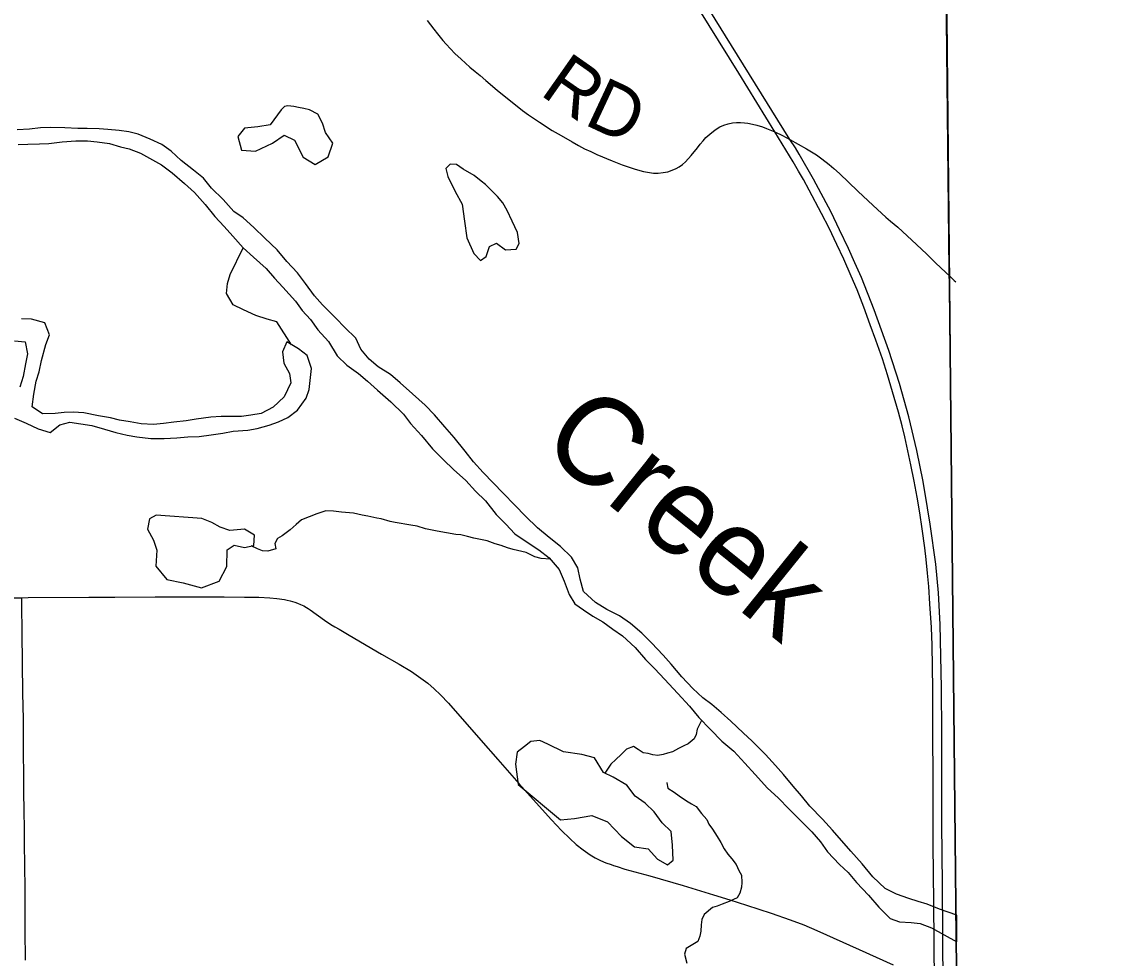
# Model space of a CAD drawing. Extents: x 1985906 to 2360102, y 891258 to 1222054.
# Drawn here: x 2198745 to 2204939, y 1064144 to 1069467 of the extents above; entities that cross this region are included whole.
import ezdxf

# ---------------------------------------------------------------- set-up
doc = ezdxf.new("R2010")
doc.units = 0
for name, color, linetype in [('GM_X_Adjacent_County', 7, 'Continuous'), ('GM_X_Corporation', 7, 'Continuous'), ('GM_X_County', 7, 'Continuous'), ('GM_X_County_Road', 7, 'Continuous'), ('GM_X_Minor_Lake', 7, 'Continuous'), ('GM_X_Minor_River', 7, 'Continuous'), ('GM_X_Minor_River_Text', 7, 'Continuous'), ('GM_X_State_Route', 7, 'Continuous'), ('GM_X_Township', 7, 'Continuous'), ('GM_X_Township_Road', 7, 'Continuous'), ('GM_X_Township_Road_Text', 7, 'Continuous')]:
    doc.layers.add(name, color=color, linetype=linetype)

msp = doc.modelspace()

# ---------------------------------------------------------------- linework, layer by layer
at = {"layer": 'GM_X_Adjacent_County'}
msp.add_lwpolyline([(2234872.6, 1061543.7), (2228637.7, 1061772), (2226856.4, 1061837.2), (2226221.3, 1061860.2), (2224371, 1061928), (2218716.2, 1062135.2), (2216024.1, 1062233.7), (2214252.3, 1062298.5), (2212077.5, 1062441.6), (2210447.7, 1062486), (2205425.9, 1062621.2), (2204591.8, 1062651.7), (2204074.2, 1062670.6), (2204061.3, 1063896.1), (2204018.7, 1067962.2), (2204017.8, 1068050.4), (2203986, 1071081.2)], dxfattribs=at)
at = {"layer": 'GM_X_Corporation'}
msp.add_lwpolyline([(2203968.9, 1073281.3), (2206939.1, 1073215.4), (2208762.9, 1073182.1), (2210330.9, 1073140.8), (2213812.6, 1073045.5), (2213785.9, 1072227.6), (2213594.9, 1068611.6), (2213208.9, 1067087.5), (2213066.8, 1062341.6), (2210447.7, 1062486), (2204074.2, 1062670.6)], close=True, dxfattribs=at)
at = {"layer": 'GM_X_County'}
msp.add_lwpolyline([(2203986, 1071081.2), (2204017.8, 1068050.4), (2204018.7, 1067962.2), (2204061.3, 1063896.1), (2204074.2, 1062670.6), (2204085.1, 1062072.7), (2204096.6, 1059891.5), (2204102.2, 1059210.8), (2204108.5, 1058407.4), (2204109.2, 1058317), (2204131, 1055649.7), (2204184.4, 1049044.2)], dxfattribs=at)
at = {"layer": 'GM_X_County_Road'}
for points in [[(2198683.3, 1066192.4), (2198745.9, 1066192.9)], [(2198745.9, 1066192.9), (2198781.6, 1066193.2), (2199126.2, 1066195.2), (2199273.9, 1066196.1), (2199503.4, 1066198), (2199732.7, 1066198.5), (2199841.7, 1066198.3), (2199873.9, 1066198.3), (2199895.9, 1066198.8), (2200010.9, 1066196.7), (2200092.5, 1066195.2), (2200155.5, 1066191.7), (2200196, 1066188.6), (2200210.5, 1066187.2), (2200224, 1066185), (2200238.5, 1066182.6), (2200255, 1066179.6), (2200270.5, 1066175.6), (2200284, 1066172.1), (2200298.5, 1066167.1), (2200312.5, 1066162.1), (2200330.5, 1066155.1), (2200348.5, 1066146.1), (2200363.4, 1066137.8), (2200373, 1066132.1), (2200385.5, 1066123.8), (2200466, 1066066), (2200502.6, 1066041.5), (2200526, 1066026.5), (2200549.9, 1066013.7), (2200606.1, 1065979.7), (2200790.9, 1065872.8), (2200890.5, 1065815.9), (2200960.1, 1065772.9), (2201014.1, 1065736), (2201053.1, 1065706.4), (2201090.4, 1065674.7), (2201126, 1065641.1), (2201171.1, 1065593.8), (2201354.7, 1065384.1), (2201452.4, 1065273.6), (2201570.5, 1065137.3), (2201636.3, 1065064), (2201757.6, 1064930.4), (2201813.8, 1064870.5), (2201860.3, 1064823.9), (2201897.1, 1064790.8), (2201936.2, 1064760.4), (2201976.9, 1064732.2), (2202005.2, 1064715), (2202034.7, 1064699.9), (2202065.1, 1064686.8), (2202095.2, 1064675.9), (2202109.2, 1064671.2), (2202130.1, 1064664.3), (2202174.6, 1064650.8), (2202316.6, 1064611.4), (2202505.3, 1064556.4), (2202677.6, 1064504.2), (2202771.5, 1064475), (2202865.2, 1064444.8), (2203005.6, 1064399.2), (2203114.3, 1064362.7), (2203190.7, 1064333.4), (2203266.2, 1064301.7), (2203505.1, 1064193), (2203699.6, 1064105.3)]]:
    msp.add_lwpolyline(points, dxfattribs=at)
at = {"layer": 'GM_X_Minor_Lake'}
for points in [[(2200219.5, 1068966.2), (2200158.1, 1068881.5), (2200088.1, 1068868.9), (2200012, 1068862.3), (2199974.3, 1068813.9), (2199994.9, 1068737.8), (2200073.1, 1068730.4), (2200170.9, 1068777.3), (2200236.6, 1068821.9), (2200294.9, 1068794.3), (2200345.7, 1068696.4), (2200414.1, 1068654.9), (2200487.9, 1068699.5), (2200513.3, 1068775.9), (2200472.8, 1068837.8), (2200454.4, 1068889.8), (2200428, 1068941.7), (2200381.7, 1068965.4)], [(2200381.7, 1068965.4), (2200348.7, 1068973.1), (2200319.2, 1068979.8), (2200292.6, 1068985), (2200258.7, 1068989.4), (2200239.5, 1068985), (2200219.5, 1068966.2)], [(2201255.4, 1068629.3), (2201217.1, 1068655), (2201181.1, 1068656.8), (2201155.2, 1068632.5), (2201167.6, 1068586.5), (2201208.3, 1068502.6), (2201248.8, 1068430.7), (2201261.6, 1068332.5), (2201276.3, 1068238.4), (2201315, 1068150.4), (2201353.4, 1068110.6), (2201385.2, 1068132.9), (2201404.9, 1068189.2), (2201444.8, 1068207.6), (2201495.1, 1068169.9), (2201555.2, 1068174.3), (2201572.9, 1068206.6), (2201564.5, 1068268.7), (2201534, 1068332.6), (2201505.5, 1068394.6)], [(2201505.5, 1068394.6), (2201480.2, 1068438.4), (2201450.4, 1068474.2), (2201415.8, 1068507.6), (2201382.4, 1068542.2), (2201357.4, 1068560.1), (2201316.9, 1068592.3), (2201255.4, 1068629.3)], [(2198704.6, 1067213.8), (2198770.9, 1067184.3), (2198839.2, 1067152.7), (2198907.4, 1067131.2), (2198961.2, 1067175.7), (2199019.2, 1067190.2), (2199143.5, 1067171.1), (2199215.7, 1067151.6), (2199279.9, 1067132.1), (2199344.1, 1067116.5), (2199400.3, 1067106.9), (2199478.4, 1067097.5), (2199554.5, 1067098.1), (2199626.6, 1067102.6), (2199688.6, 1067107.1), (2199754.7, 1067109.6), (2199822.7, 1067118.2), (2199888.8, 1067128.7), (2199946.7, 1067139.2), (2200030.8, 1067145.9), (2200082.8, 1067154.3), (2200150.8, 1067172.9), (2200204.7, 1067193.3), (2200258.6, 1067217.8), (2200312.3, 1067258.3), (2200361.9, 1067326.9), (2200379.5, 1067377.2), (2200385.2, 1067427.3), (2200392.7, 1067495.6), (2200368.1, 1067569.6), (2200317.8, 1067607.3), (2200251.4, 1067646.9), (2200227.8, 1067590.6), (2200234.2, 1067526.4), (2200266.7, 1067466.5), (2200275.1, 1067414.5), (2200237.7, 1067334), (2200174, 1067275.3), (2200106.2, 1067240.7), (2200048.2, 1067230.2), (2199994.2, 1067223.8), (2199878, 1067222.9), (2199820, 1067218.4), (2199736, 1067207.8), (2199680, 1067199.3), (2199609.9, 1067190.7), (2199551.9, 1067182.3), (2199493.9, 1067177.8), (2199423.7, 1067181.3), (2199361.6, 1067192.8), (2199301.4, 1067202.4), (2199249.3, 1067216), (2199181.1, 1067227.5), (2199098.9, 1067242.9), (2199036.7, 1067248.5), (2198986.7, 1067246.1), (2198934.7, 1067239.7), (2198862.6, 1067239.1), (2198804.2, 1067278.8), (2198813.7, 1067349), (2198827.2, 1067423.3), (2198844.8, 1067477.6), (2198858.3, 1067541.9), (2198881.7, 1067632.3), (2198903.3, 1067686.6), (2198876.8, 1067754.6), (2198800.5, 1067776.1), (2198744.4, 1067777.6)], [(2198703.3, 1067653), (2198765.4, 1067647.5), (2198777.9, 1067579.4), (2198766.3, 1067523.1), (2198752.9, 1067450.8), (2198733.3, 1067390.5)], [(2199509.7, 1066662.6), (2199471.8, 1066642.2), (2199460.3, 1066582), (2199494.8, 1066520.1), (2199513.2, 1066464), (2199507.9, 1066371.8), (2199570.5, 1066296), (2199662.8, 1066276.7), (2199767.1, 1066249.4), (2199867, 1066286.3), (2199910.4, 1066370.8), (2199913.7, 1066465.1), (2199953.6, 1066491.5), (2200011.7, 1066477.9), (2200063.7, 1066490.4), (2200069.3, 1066548.6), (2200011, 1066582.2), (2199928.9, 1066575.6), (2199872.7, 1066593.2), (2199826.4, 1066620.9), (2199768.2, 1066642.5)], [(2199768.2, 1066642.5), (2199509.7, 1066662.6)], [(2201807.6, 1064929.6), (2201887.7, 1064938.2), (2201985.7, 1064955), (2202076, 1064919.6), (2202154.8, 1064836), (2202229.3, 1064776.4), (2202305.5, 1064764.9), (2202360, 1064707.2), (2202416.3, 1064673.6), (2202448.1, 1064701.9), (2202445.5, 1064786.1), (2202436.9, 1064864.2), (2202386.5, 1064914), (2202340, 1064975.8), (2202289.5, 1065025.5), (2202233.2, 1065065.2), (2202184.6, 1065127), (2202108.2, 1065172.5), (2202051.9, 1065200.2), (2202001.2, 1065282), (2201929, 1065301.5), (2201824.8, 1065316.7), (2201736.3, 1065360.2), (2201690.1, 1065381.9), (2201640.1, 1065375.5), (2201604.2, 1065347.1), (2201562.4, 1065314.7), (2201552.9, 1065246.4), (2201567.8, 1065130.3)], [(2201567.8, 1065130.3), (2201807.6, 1064929.6)]]:
    msp.add_lwpolyline(points, dxfattribs=at)
at = {"layer": 'GM_X_Minor_River'}
for points in [[(2203224.9, 1065008.7), (2203178.4, 1065066.5), (2203129.9, 1065122.2), (2203075.3, 1065188), (2203030.9, 1065239.8), (2202974.4, 1065301.5), (2202897.7, 1065377.1), (2202847.3, 1065424.9), (2202776.7, 1065490.5), (2202722.3, 1065540.2), (2202667.9, 1065585.9), (2202617.5, 1065623.7), (2202561, 1065677.4), (2202498.5, 1065743.1), (2202437.9, 1065814.8), (2202391.4, 1065866.6), (2202324.8, 1065936.2), (2202270.3, 1065992), (2202205.8, 1066045.6), (2202143.4, 1066089.3), (2202071.1, 1066126.8), (2202006.7, 1066166.4), (2201938.1, 1066228.1), (2201919.6, 1066298.1), (2201907.1, 1066362.2), (2201870.6, 1066424.1), (2201808.1, 1066483.8), (2201743.6, 1066535.4), (2201677.1, 1066591), (2201608.5, 1066656.7), (2201548, 1066718.4), (2201481.4, 1066788.1), (2201424.9, 1066845.8), (2201368.3, 1066905.5), (2201313.8, 1066965.2), (2201265.3, 1067025), (2201202.7, 1067102.8), (2201150.1, 1067164.5), (2201091.6, 1067232.3), (2201039.1, 1067288), (2200966.5, 1067351.6), (2200895.9, 1067415.2), (2200841.5, 1067460.9), (2200771.1, 1067504.5), (2200720.7, 1067548.2), (2200672.2, 1067606), (2200643.7, 1067668), (2200581.2, 1067729.7), (2200530.7, 1067781.4), (2200454.1, 1067857), (2200409.6, 1067908.8), (2200359, 1067978.6), (2200312.5, 1068040.4), (2200252, 1068104.1), (2200197.4, 1068169.9), (2200126.8, 1068237.5), (2200064.3, 1068297.2), (2200003.8, 1068352.9), (2199951.5, 1068388.6), (2199890.9, 1068456.3), (2199824.3, 1068520), (2199777.8, 1068577.8), (2199721.4, 1068623.4), (2199650.9, 1068679.1), (2199594.4, 1068730.8), (2199542.1, 1068768.4), (2199475.8, 1068800), (2199407.5, 1068827.6), (2199353.3, 1068841.2), (2199299.2, 1068848.8), (2199235.1, 1068854.3), (2199185, 1068857.9), (2199116.9, 1068859.4), (2199064.8, 1068861), (2198990.7, 1068864.5), (2198908.5, 1068865.8), (2198852.5, 1068863.4), (2198788.4, 1068856.9), (2198718.4, 1068852.3)], [(2198725, 1068768.2), (2198779.1, 1068770.6), (2198845.1, 1068773.1), (2198899.2, 1068775.5), (2198975.2, 1068784.1), (2199053.3, 1068790.8), (2199119.4, 1068789.2), (2199173.5, 1068783.6), (2199243.7, 1068774.2), (2199305.9, 1068756.6), (2199356, 1068744.9), (2199420.3, 1068719.4), (2199488.7, 1068681.8), (2199538.9, 1068654.1), (2199599.4, 1068608.5), (2199669.9, 1068546.8), (2199726.4, 1068497.1), (2199787, 1068427.4), (2199843.5, 1068359.7), (2199896, 1068303.9), (2199944.5, 1068248.1), (2200003.1, 1068182.4)], [(2200278.9, 1067630.5), (2200194.4, 1067760.8), (2200140.3, 1067776.4), (2200076, 1067798), (2200005.7, 1067829.5), (2199947.4, 1067857.1), (2199908.9, 1067923), (2199914.5, 1067979.2), (2199930.1, 1068029.4), (2200003.1, 1068182.4)], [(2200003.1, 1068182.4), (2200063.5, 1068128.8), (2200134.1, 1068065.1), (2200182.6, 1068009.3), (2200229, 1067957.6), (2200301.7, 1067877.9), (2200340.2, 1067826.1), (2200386.6, 1067774.3), (2200429.1, 1067716.5), (2200489.7, 1067648.7), (2200538.3, 1067566.9), (2200592.8, 1067515.2), (2200659.2, 1067467.6), (2200711.6, 1067423.8), (2200768.1, 1067372.1), (2200842.7, 1067306.5), (2200915.3, 1067236.9), (2200955.7, 1067183.1), (2201018.3, 1067115.4), (2201081, 1067039.6), (2201143.5, 1066976), (2201200, 1066922.3), (2201270.6, 1066858.6), (2201325.1, 1066798.9), (2201381.6, 1066743.2), (2201442.2, 1066665.4), (2201496.7, 1066611.7), (2201549.2, 1066556), (2201629.7, 1066500.4), (2201684, 1066464.8), (2201744.5, 1066419.1), (2201801, 1066353.3), (2201829.6, 1066287.4), (2201858.1, 1066211.4), (2201888.6, 1066157.5), (2201938.9, 1066123.8), (2201991.2, 1066088.1), (2202049.6, 1066056.5), (2202105.9, 1066014.8), (2202160.3, 1065977.1), (2202232.9, 1065909.5), (2202291.5, 1065841.7), (2202343.9, 1065788), (2202398.4, 1065730.3), (2202475.1, 1065648.6), (2202541.8, 1065576.9), (2202594.3, 1065511.2), (2202660.9, 1065443.5), (2202725.5, 1065377.8), (2202794, 1065320.2), (2202856.6, 1065252.5), (2202915.1, 1065188.8), (2202985.8, 1065111.1), (2203046.3, 1065055.4), (2203108.8, 1064991.7), (2203179.5, 1064918.1), (2203236, 1064862.4), (2203286.5, 1064804.6), (2203326.9, 1064748.8), (2203393.6, 1064677.1), (2203444, 1064631.3), (2203490.5, 1064573.5), (2203559.1, 1064501.9), (2203617.7, 1064434.1), (2203682.2, 1064370.4), (2203734.4, 1064350.8), (2203802.5, 1064347.3), (2203852.6, 1064341.7), (2203916.9, 1064316.1), (2204062.2, 1064236.3)], [(2201749.8, 1066412.9), (2201698.1, 1066416.1), (2201661.8, 1066425.5), (2201613, 1066450.7), (2201538.3, 1066467.3), (2201506, 1066476.7), (2201471.6, 1066490.1), (2201437.2, 1066499.5), (2201390.7, 1066516.7), (2201316, 1066531.4), (2201279.7, 1066540.7), (2201241.3, 1066550), (2201213.1, 1066551.5), (2201160.7, 1066562.6), (2201106.2, 1066571.6), (2201039.7, 1066584.4), (2200993.1, 1066599.5), (2200956.9, 1066604.9), (2200868.1, 1066621.3), (2200839.9, 1066626.7), (2200789.3, 1066641.8), (2200763.1, 1066645.4), (2200712.7, 1066656.5), (2200680.4, 1066661.9), (2200632, 1066673), (2200563.5, 1066679.7), (2200517.2, 1066684.9), (2200473, 1066686), (2200423, 1066669), (2200335.3, 1066635.2), (2200305.6, 1066608.5), (2200272, 1066579.7), (2200226.5, 1066544.7), (2200198.6, 1066530.1), (2200183.1, 1066501.6), (2200189.7, 1066471.6), (2200143.8, 1066456.7), (2200113.6, 1066460.1), (2200085.2, 1066471.6), (2200050.3, 1066487.1)], [(2202609.4, 1065495.9), (2202585.1, 1065446.6), (2202579.7, 1065416.3), (2202568.1, 1065390), (2202534.5, 1065363.2), (2202508.6, 1065350.7), (2202478.7, 1065336.1), (2202444.9, 1065317.3), (2202417, 1065308.8), (2202391, 1065302.2), (2202360.9, 1065295.6), (2202332.7, 1065299.1), (2202306.5, 1065306.6), (2202278.2, 1065312.1), (2202249.7, 1065329.7), (2202223.3, 1065347.2), (2202183.4, 1065332.4), (2202153.8, 1065301.7), (2202122.2, 1065273), (2202094.6, 1065246.3), (2202060.8, 1065195.8)], [(2202412.1, 1065141.9), (2202412.2, 1065139.9), (2202418.8, 1065109.9), (2202453.4, 1065088.4), (2202481.9, 1065066.9), (2202524.7, 1065037.6), (2202553.1, 1065022), (2202579.6, 1065006.5), (2202610.5, 1064966.9), (2202639.3, 1064931.3), (2202651.9, 1064905.4), (2202672.5, 1064877.6), (2202699.4, 1064836), (2202720.2, 1064802.2), (2202739, 1064766.4), (2202759.7, 1064734.6), (2202782.3, 1064709), (2202807, 1064677.3), (2202821.8, 1064641.4), (2202836.3, 1064615.6), (2202839.2, 1064573.4), (2202837.7, 1064547.3), (2202828.3, 1064512.9), (2202812.7, 1064486.5), (2202766.9, 1064465.6), (2202727, 1064450.7), (2202699.1, 1064440.1), (2202673.1, 1064431.6), (2202625.6, 1064392.5), (2202612.1, 1064364.1), (2202608.7, 1064333.9), (2202605.3, 1064297.7), (2202599.9, 1064269.5), (2202588.4, 1064239.1), (2202550.7, 1064216.3), (2202522.8, 1064199.7), (2202513.4, 1064167.3), (2202526.5, 1064115.4)], [(2204060.6, 1064388.1), (2203962.2, 1064422.7), (2203891.9, 1064450.3), (2203841.7, 1064465.9), (2203787.5, 1064483.6), (2203719.2, 1064507.1), (2203652.9, 1064540.7), (2203584.3, 1064606.3), (2203523.7, 1064680.1), (2203459.1, 1064751.8), (2203354.1, 1064871.3), (2203297.5, 1064935), (2203224.9, 1065008.7)], [(2204062.2, 1064236.3), (2204060.6, 1064388.1)]]:
    msp.add_lwpolyline(points, dxfattribs=at)
at = {"layer": 'GM_X_State_Route'}
for points in [[(2203933.7, 1064002.4), (2203931.3, 1064461), (2203927.5, 1064789.2), (2203926.5, 1065133.8), (2203925.4, 1065454.1), (2203924.7, 1065675.8), (2203921.2, 1065922.9), (2203916.3, 1066023.2), (2203908.6, 1066157.3), (2203902.3, 1066256.1), (2203895.3, 1066332.4), (2203886.8, 1066410.1), (2203879.1, 1066475.7), (2203864.3, 1066585.2), (2203850.9, 1066675.5), (2203835.4, 1066763.8), (2203818.6, 1066854.6), (2203800.3, 1066948.3), (2203764.9, 1067107), (2203750.1, 1067169.1), (2203730.4, 1067246.8), (2203696.4, 1067362.4), (2203666.9, 1067459.3), (2203638.2, 1067550.7), (2203601.3, 1067657), (2203569.5, 1067744.6), (2203532.2, 1067844.8), (2203494.8, 1067942.3), (2203460.9, 1068019.9), (2203417.9, 1068116.7), (2203379.8, 1068200.7), (2203335.3, 1068293.2), (2203291.6, 1068377.2), (2203221, 1068510), (2203188.6, 1068569.3), (2203161, 1068618), (2203131.3, 1068670.5), (2203026.1, 1068840.9), (2202822, 1069173.7), (2202485.1, 1069717.6)], [(2203894.8, 1066704.3), (2203870.1, 1066853.7), (2203834.3, 1067030.5), (2203788, 1067221.7), (2203734.6, 1067411), (2203674.3, 1067598.2), (2203591.3, 1067829.7), (2203518.7, 1068012.5), (2203481.3, 1068097.2), (2203445.9, 1068177.5), (2203394.6, 1068284), (2203345.9, 1068384.1), (2203247.2, 1068571.4), (2203165.1, 1068714.8), (2203143.5, 1068749.4), (2203111.8, 1068798.3), (2202619.8, 1069592.8)], [(2203983.1, 1063981), (2203980, 1064563.3), (2203976.9, 1064907.9), (2203975.4, 1065422.3), (2203974.1, 1065681.4), (2203966.5, 1066040.2), (2203956.8, 1066220.3), (2203941, 1066383.4), (2203910.3, 1066611), (2203894.8, 1066704.3)]]:
    msp.add_lwpolyline(points, dxfattribs=at)
at = {"layer": 'GM_X_Township'}
msp.add_lwpolyline([(2203986, 1071081.2), (2204017.8, 1068050.4), (2204018.7, 1067962.2), (2204061.3, 1063896.1), (2204074.2, 1062670.6), (2204085.1, 1062072.7), (2204096.6, 1059891.5), (2204102.2, 1059210.8), (2204108.5, 1058407.4), (2204109.2, 1058317), (2198861.5, 1058279.7), (2193523.7, 1058241.6), (2188556.5, 1058206.2), (2188290.5, 1058216), (2188096.9, 1058214.6), (2185406.6, 1058180.4), (2182963.4, 1058138.2), (2182100, 1058133.3), (2181857.1, 1058132.3), (2180317.6, 1058116.4), (2179219.1, 1058100.7), (2174973.2, 1058037)], dxfattribs=at)
at = {"layer": 'GM_X_Township_Road'}
for points in [[(2201050.2, 1069474.9), (2201087.3, 1069424), (2201108.2, 1069397.5), (2201139.3, 1069360.8), (2201157.9, 1069338.9), (2201182.1, 1069313.3), (2201207.7, 1069286.3), (2201242.5, 1069253.3), (2201291.8, 1069209.1), (2201322.4, 1069184), (2201350.8, 1069160.8), (2201383.3, 1069133.4), (2201448.9, 1069077.1), (2201497.7, 1069038.5), (2201542.7, 1069001.7), (2201592.9, 1068961.7), (2201625.5, 1068937.1), (2201688.2, 1068895.2), (2201760.3, 1068849.2), (2201812.3, 1068819.4), (2201875.1, 1068783.6), (2201909.5, 1068763.6), (2201945.3, 1068744.5), (2201979.7, 1068728.5), (2202015, 1068712.4), (2202101.9, 1068677.1), (2202159.1, 1068654.3), (2202191.9, 1068642.9), (2202232, 1068629.6), (2202279.5, 1068616.1), (2202314.8, 1068609.1), (2202337.6, 1068606.8), (2202363.1, 1068606.3), (2202391, 1068609.1), (2202417.5, 1068614.7), (2202442.6, 1068622.6), (2202466.5, 1068632.8), (2202482.2, 1068642.1), (2202501.2, 1068655.5), (2202518.3, 1068670.2), (2202550.8, 1068706.1), (2202586.3, 1068750.8), (2202601.4, 1068770.1), (2202618.4, 1068790.8), (2202635.1, 1068808.1), (2202656.3, 1068827.8), (2202688.2, 1068853), (2202713.7, 1068868.9), (2202736.1, 1068879.1), (2202762.1, 1068886.5), (2202786.7, 1068891.6), (2202808.1, 1068893.9), (2202830.5, 1068894.4), (2202853.7, 1068892.5), (2202873.2, 1068889.7), (2202898.8, 1068884.1), (2202923.4, 1068878.5), (2202955.5, 1068868.8), (2202979.8, 1068859.6), (2203026.1, 1068840.9), (2203069.5, 1068819.9), (2203111.8, 1068798.3), (2203206.9, 1068745), (2203234.8, 1068728.3), (2203263.2, 1068709.7), (2203293.4, 1068688.3), (2203336.2, 1068654.8), (2203361.7, 1068632.9), (2203393.8, 1068604.6), (2203498.6, 1068504), (2203585.3, 1068421.8), (2203656.8, 1068356.2), (2203684.3, 1068333), (2203725.6, 1068298.6), (2203779.1, 1068250.7), (2203832, 1068200.5), (2203890.3, 1068146.1), (2203942.5, 1068095.4), (2203996.3, 1068043.7), (2204025.8, 1068016.3), (2204046.5, 1067996.3), (2204056.3, 1067988)], [(2198766, 1064131.7), (2198765.8, 1064168), (2198765.5, 1064198.1), (2198765.3, 1064236), (2198765.1, 1064268.1), (2198764.9, 1064293.4), (2198764.9, 1064423.1), (2198764.4, 1064522.1), (2198762.9, 1064685.4), (2198761.5, 1064780.3), (2198760.3, 1064866.1), (2198759.3, 1064995.7), (2198757.7, 1065076.3), (2198756.7, 1065174.9), (2198754.7, 1065323.2), (2198754.3, 1065388.8), (2198754.2, 1065502.6), (2198752.1, 1065650.1), (2198747, 1065994.2), (2198746.2, 1066151.7), (2198746, 1066182.8), (2198745.9, 1066192.9)]]:
    msp.add_lwpolyline(points, dxfattribs=at)

# ---------------------------------------------------------------- texts
at = {"layer": 'GM_X_Minor_River_Text'}
msp.add_text('Creek', height=500.17, rotation=321.0958, dxfattribs=at).set_placement((2201677.4, 1067046.7))
at = {"layer": 'GM_X_Township_Road_Text'}
for s, rotation, p in [('R', 324.96098, (2201684, 1069056.3)), ('D', 334.98243, (2201934.5, 1068886.7))]:
    msp.add_text(s, height=300, rotation=rotation, dxfattribs=at).set_placement(p)

doc.saveas('drawing.dxf')
